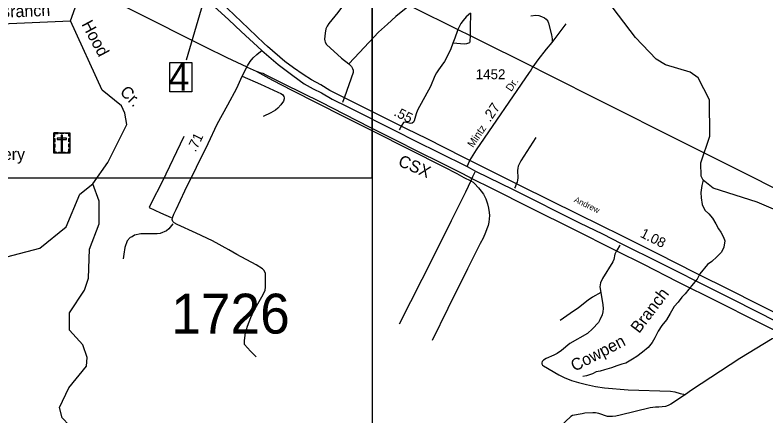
# Model space of a CAD drawing. Extents: x 2104537 to 2336408, y 34176 to 229611.
# Drawn here: x 2261772 to 2271195, y 188251 to 193279 of the extents above; entities that cross this region are included whole.
import ezdxf

# ---------------------------------------------------------------- set-up
doc = ezdxf.new("R2010")
doc.units = 0
for name, color, linetype in [('Exist Cultural Cemetery CELL', 7, 'Continuous'), ('Exist Cultural Cemetery Label', 7, 'Continuous'), ('Exist Hydrographic Creek Single Shore', 7, 'Continuous'), ('Exist Railroad Mainline', 7, 'Continuous'), ('Exist Railroad Mainline Label', 7, 'Continuous'), ('Exist Road Non-System Type 51', 7, 'Continuous'), ('Exist Road Primary US Divided Attributed', 7, 'Continuous'), ('Exist Road Primary US Label', 7, 'Continuous'), ('Exist Road Primary US Mileage Hundredths English Label', 7, 'Continuous'), ('Exist Road Primary US Structure Standard Bridge Number Label', 7, 'Continuous'), ('Exist Road Secondary Mileage Hundredths English Label', 7, 'Continuous'), ('Exist Road Secondary Type 51 Attributed', 7, 'Continuous'), ('Exist Road Secondary Type 51 Label', 7, 'Continuous'), ('Exist Road Secondary Type 51 Number Label', 7, 'Continuous'), ('Exist Utilities Electrical Transmission Line', 7, 'Continuous'), ('Map Preparation Inset Cut Line', 7, 'Continuous'), ('Old_Level_32', 7, 'Continuous')]:
    doc.layers.add(name, color=color, linetype=linetype)

msp = doc.modelspace()

# ---------------------------------------------------------------- linework, layer by layer
at = {"layer": 'Exist Cultural Cemetery CELL'}
for points in [[(2262260.2, 191803.3), (2262459.3, 191803.3), (2262459.3, 191548.7), (2262260.2, 191548.7)], [(2262260.2, 191760), (2262271.5, 191760), (2262271.5, 191792.2), (2262312.1, 191792.2), (2262312.1, 191803.3), (2262260.2, 191803.3)], [(2262334.3, 191803.3), (2262386.1, 191803.3), (2262386.1, 191791.9), (2262334.3, 191791.9)], [(2262369.2, 191774), (2262350.5, 191774), (2262350.5, 191571.3), (2262369.2, 191571.3)], [(2262459.4, 191760), (2262448, 191760), (2262448, 191792.2), (2262407.5, 191792.2), (2262407.5, 191803.3), (2262459.4, 191803.3)], [(2262260.2, 191685.9), (2262260.2, 191729.2), (2262271.6, 191729.2), (2262271.6, 191685.9)], [(2262260.2, 191618.7), (2262260.2, 191662), (2262271.6, 191662), (2262271.6, 191618.7)], [(2262301, 191735.3), (2262301, 191716.6), (2262418.8, 191716.6), (2262418.8, 191735.3)], [(2262447.9, 191686.9), (2262447.9, 191730.2), (2262459.3, 191730.2), (2262459.3, 191686.9)], [(2262447.9, 191621), (2262447.9, 191664.3), (2262459.3, 191664.3), (2262459.3, 191621)], [(2262293.3, 191548.8), (2262293.3, 191560.2), (2262271.3, 191560.2), (2262271.3, 191600.7), (2262260.1, 191600.7), (2262260.1, 191548.8)], [(2262317.7, 191560.2), (2262402.5, 191560.2), (2262402.5, 191548.8), (2262317.7, 191548.8)], [(2262426.2, 191548.7), (2262426.2, 191560.2), (2262448.2, 191560.2), (2262448.2, 191600.6), (2262459.3, 191600.6), (2262459.3, 191548.7)]]:
    msp.add_lwpolyline(points, close=True, dxfattribs=at)
at = {"layer": 'Exist Hydrographic Creek Single Shore'}
for points in [[(2270406, 191206.7), (2270379.9, 191256.4), (2270378.9, 191423.7), (2270491.9, 191759.3), (2270488, 192215.3), (2270343.8, 192490.4), (2270243, 192564.5), (2269933.9, 192652.5), (2269816.9, 192726.9), (2269555.8, 192997.7), (2268982.9, 193753.4), (2268913.8, 193968)], [(2262466.8, 193207.8), (2262547.8, 193426), (2262696.8, 193551), (2262854.7, 193593.9), (2262960.5, 193582), (2263190.9, 193472.6), (2263362.3, 193410.5)], [(2257977.8, 192055.3), (2258617.7, 192242.9), (2258998.7, 192438.9), (2259189.8, 192490.9), (2260147.8, 192573.9), (2260288.7, 192607.3), (2260512.8, 192750.5), (2260677.7, 192927.7), (2260975.8, 193105.6), (2261308.8, 193158.1), (2262466.8, 193207.8)], [(2262749.7, 191162.1), (2262938.8, 191430.6), (2263176.9, 191905), (2263150.8, 192046.4), (2263107.8, 192139.1), (2262864.8, 192337.4), (2262466.8, 193207.8)], [(2270406, 191206.7), (2270387.9, 191140), (2270378.7, 191053.2), (2270382.4, 190985.2), (2270394.7, 190903.7), (2270428.7, 190833.3), (2270479.4, 190783.9), (2270522.4, 190732.1), (2270566.3, 190660.2), (2270599.7, 190599.9), (2270630.1, 190557.4), (2270663.7, 190493), (2270678.1, 190445.7), (2270666.6, 190366.8), (2270637.9, 190307.1), (2270579.2, 190245.7), (2270514.2, 190188), (2270460.1, 190150.9), (2270366.4, 190035.5), (2270330.1, 189965.3), (2270281.3, 189906.5), (2270228.8, 189841.4), (2270181.9, 189782.7), (2270138.4, 189740.2), (2270093.7, 189679.5), (2270044.5, 189624.7), (2269993.4, 189535.7), (2269947.7, 189456.9), (2269887.4, 189385.4), (2269841.5, 189314.7), (2269801.9, 189230.3), (2269766.8, 189172.2), (2269718.4, 189111.4), (2269647.5, 189051.4), (2269574.5, 188997.2), (2269520.1, 188964.1), (2269436.9, 188911.5), (2269387.5, 188902.7), (2269324.7, 188879.2), (2269255.6, 188855.4), (2269169.1, 188828.6), (2269115.8, 188811.7), (2269064.3, 188804.9), (2269017.6, 188780.2), (2268978.4, 188766.1), (2268940.9, 188754), (2268895.4, 188745.5)], [(2273477, 190563.1), (2273061, 190525.3), (2272713, 190305.7), (2272522.9, 190227.4), (2272389, 190243.2), (2272146.9, 190316.7), (2271912.9, 190423), (2271618.9, 190704.2), (2271082.9, 190931.1), (2270531.9, 191109.1), (2270406, 191206.7)], [(2261491.7, 190202.5), (2262081.9, 190355.1), (2262412.8, 190624.2), (2262583.9, 191034.1), (2262749.7, 191162.1)], [(2263731.7, 186131), (2263722.9, 186246), (2263688.9, 186269.7), (2263636.8, 186536.3), (2263374.7, 187033.4), (2263374.7, 187076.1), (2263128.9, 187533.5), (2263134.8, 187881.1), (2263075.8, 187964.2), (2262449.7, 188133.9), (2262365.9, 188227.4), (2262330.8, 188359.2), (2262445.9, 188603), (2262668.7, 188877.4), (2262675.7, 188985.6), (2262624.9, 189144), (2262456.7, 189327.7), (2262454.9, 189544.2), (2262643.7, 189829.2), (2262692.7, 189979.1), (2262706.9, 190342.9), (2262828.9, 190662), (2262826.8, 190944.1), (2262749.7, 191162.1)]]:
    msp.add_lwpolyline(points, dxfattribs=at)
at = {"layer": 'Exist Railroad Mainline'}
msp.add_lwpolyline([(2264796.8, 192573.3), (2264855.2, 192556.1), (2264881.3, 192548.4), (2264917.4, 192530.6), (2265152.9, 192411.6), (2265367.9, 192306), (2265613.6, 192184.8), (2265897.1, 192040.2), (2266233.2, 191868.1), (2266548.9, 191707.7), (2266814.6, 191575), (2267126.2, 191420.3), (2267343.5, 191313.1), (2267482.5, 191240.5), (2267504.7, 191229.6), (2267760, 191103.6), (2268232.6, 190867.1), (2268795.9, 190585.9), (2269276.9, 190343.3), (2269320.4, 190321.6), (2269657, 190153.6), (2270081.5, 189938.7), (2270586.6, 189684.5), (2271069, 189444.2), (2271606, 189178.6)], dxfattribs=at)
at = {"layer": 'Exist Road Non-System Type 51'}
for p, q in [((2268511.9, 192932.4), (2268686.1, 193169.4)), ((2265905.6, 192247.8), (2265887, 192194.6)), ((2265887, 192194.6), (2265883.1, 192183.5)), ((2266600.9, 191851.1), (2266593.4, 191837.8)), ((2266626.9, 191896.7), (2266600.9, 191851.1)), ((2267538.8, 191301.4), (2267514, 191249.2)), ((2267543, 191310.3), (2267538.8, 191301.4)), ((2267504.7, 191229.6), (2267490.5, 191199.8)), ((2267514, 191249.2), (2267504.7, 191229.6)), ((2268046, 191122.3), (2268039.6, 191107.4)), ((2268066.4, 191169.8), (2268046, 191122.3)), ((2269328.9, 190334.6), (2269320.4, 190321.6)), ((2269358.6, 190384.4), (2269328.9, 190334.6)), ((2269363.7, 190392.9), (2269358.6, 190384.4))]:
    msp.add_line(p, q, dxfattribs=at)
for points in [[(2265932.5, 193457.5), (2265821.1, 193309.4), (2265709.8, 193171.2), (2265688.2, 193137.9), (2265673.5, 193107.3), (2265661.9, 193050.5), (2265655.2, 192976.5), (2265657.7, 192954.4), (2265663.9, 192936.6), (2265682.5, 192911), (2265869.3, 192738.1), (2265960.8, 192665.8)], [(2266723.8, 193396.8), (2266552.2, 193260.1), (2266445.8, 193166.1), (2266333.5, 193062.3), (2266094.1, 192810.2), (2265960.8, 192665.8)], [(2267485.6, 193302.6), (2267434.5, 193255.4), (2267394.6, 193212.2), (2267367.9, 193172.4), (2267344.5, 193131.9), (2267328.3, 193097.8)], [(2267485.6, 193302.6), (2267484.6, 193120.3), (2267481.8, 193021.9)], [(2268244.2, 193269.8), (2268308, 193276.8), (2268343, 193272.2), (2268378.3, 193262.3), (2268414.6, 193244.6), (2268436.9, 193225.1), (2268456.1, 193202.7), (2268465.8, 193177.6), (2268502.4, 193032.3), (2268511.5, 192980.6), (2268511.9, 192932.4)], [(2267328.3, 193097.8), (2267322.3, 193085.1), (2267291.2, 192990.9), (2267264, 192924.5)], [(2267481.8, 193021.9), (2267479.7, 192948.5), (2267476.1, 192932.2), (2267462.1, 192924.3), (2267438.1, 192917.5), (2267412.4, 192915.4), (2267264, 192924.5)], [(2267264, 192924.5), (2267239.4, 192854.1), (2267212.6, 192793.6), (2267162.2, 192696.9), (2267129.1, 192648.3), (2267086, 192593.4), (2267060.7, 192554.9), (2267039.3, 192516.6), (2266985.8, 192383.8), (2266820.7, 192086.9), (2266803.7, 192040.6), (2266781.3, 191952.2), (2266773.4, 191935.9), (2266755.8, 191921.8), (2266739.7, 191919.5), (2266717.7, 191920.9), (2266665.5, 191936.1), (2266645.7, 191929.9), (2266626.9, 191896.7)], [(2268272.7, 192628.7), (2268337.8, 192715.3), (2268441.7, 192849.1), (2268511.9, 192932.4)], [(2265960.8, 192665.8), (2265993.2, 192632.4), (2266007.5, 192608.8), (2266014, 192586.7), (2266014.4, 192558.8), (2265905.6, 192247.8)], [(2264621.2, 192512.5), (2264853.1, 192412.5), (2265068.9, 192310.2), (2265109.6, 192293.7), (2265128.7, 192280.5), (2265143.3, 192258.6), (2265149.8, 192239.8), (2265150.3, 192227.6), (2265139.2, 192200), (2265105.5, 192152.7), (2265070.2, 192110.1), (2265040.6, 192087.4), (2264981.5, 192050.8), (2264886.2, 192005.1)], [(2263892.2, 191753.9), (2263618.8, 191186.5), (2263482.1, 190918.9), (2263455.9, 190866.5), (2263598.4, 190796.7), (2263733.4, 190739.2)], [(2268307, 191742.8), (2268118, 191449.6), (2268087.2, 191384.9), (2268079.8, 191358.8), (2268076.3, 191330.7), (2268081.7, 191236.8), (2268078.5, 191208.6), (2268072.8, 191184.8), (2268066.4, 191169.8)], [(2267490.5, 191199.8), (2267422.9, 191057.4), (2267243, 190700.1), (2267017.3, 190242.3), (2266591.9, 189400.7)], [(2263751.3, 190661.4), (2263703.9, 190599.2), (2263672.1, 190570.8), (2263592.3, 190538.2), (2263554.5, 190535.9), (2263352.5, 190534.2), (2263270.6, 190519.6), (2263242.8, 190497.4), (2263219, 190487.2), (2263181.2, 190447), (2263152, 190362.8), (2263136.8, 190278.7), (2263131.2, 190220.6)], [(2269320.4, 190321.6), (2269310.3, 190306.3), (2269298.7, 190279.9), (2269283.9, 190212), (2269274.5, 190185.6), (2269142.1, 189973.3), (2269117.1, 189918.7), (2269111.9, 189868.6), (2269121.1, 189800.9)], [(2264799.6, 188991.5), (2264727.5, 189062.1), (2264651.2, 189148.6), (2264651.2, 189192.2), (2264654.1, 189230), (2264662.9, 189294), (2264689, 189378.4), (2264732.7, 189486), (2264770.5, 189567.5), (2264869.4, 189745), (2264910.1, 189823.5), (2264915.9, 189870.1), (2264915.9, 189937), (2264914, 190039.9)], [(2269121.1, 189800.9), (2269147.9, 189643.6), (2269149.9, 189597), (2269146.2, 189557.7), (2269137.9, 189521.4), (2269111.1, 189455), (2269091.8, 189424.6), (2269017.1, 189345), (2268954.3, 189285.9), (2268734.3, 189158.3), (2268630, 189072.4), (2268576.5, 189035.4), (2268535, 189012.6), (2268437.4, 188970.9), (2268401.9, 188950.3), (2268386.3, 188936.1), (2268382.3, 188919.2), (2268382.7, 188906), (2268390.9, 188890.1), (2268405.1, 188878.4), (2268597.5, 188766.7), (2268663.7, 188733), (2268756.5, 188696.7), (2268842.9, 188670.1), (2268941.5, 188643.9), (2269053.8, 188619.8), (2269168, 188603.8), (2269464.3, 188579), (2269998.3, 188562), (2270051, 188553.1), (2270117.5, 188534.4), (2270185.5, 188521.6)], [(2269121.1, 189800.9), (2269018.2, 189741.2), (2268965, 189702.2), (2268844.4, 189606.2), (2268735.8, 189536.1), (2268611.1, 189450)], [(2271678.7, 189037.8), (2271384, 189180.6), (2271323.7, 189213.6), (2271287.4, 189220.8), (2271271.6, 189216.6), (2270867.6, 188971.5), (2270260.6, 188575), (2270185.5, 188521.6)], [(2270185.5, 188521.6), (2270002, 188398.6), (2269965.9, 188381.6), (2269932.9, 188370.4), (2269852.4, 188359.9), (2269806.5, 188361.1), (2269742.7, 188353.8), (2269364, 188259.1), (2269312.3, 188248.3), (2269270.5, 188243.6), (2269236.4, 188242.9), (2269204.3, 188246.5), (2269097.8, 188282.4), (2269057.6, 188291.7), (2269022.8, 188292), (2268921.7, 188285.5), (2268887.7, 188276.9), (2268768.3, 188255), (2268746.4, 188244.3), (2268612.5, 188120.3), (2268586.6, 188104.7), (2268463.6, 188053.3), (2268438, 188037.1)]]:
    msp.add_lwpolyline(points, dxfattribs=at)
at = {"layer": 'Exist Road Primary US Divided Attributed'}
for points in [[(2264938.4, 192883.5), (2264897.5, 192923), (2264609.2, 193199.8), (2264531.3, 193274.4), (2264434.4, 193363.9), (2264217.6, 193561.9)], [(2264144.9, 193502.9), (2264360.7, 193305.9), (2264453.4, 193218), (2264610.8, 193073.8), (2264867.3, 192835)], [(2267477.9, 191453.3), (2267395.4, 191496.3), (2266944.4, 191724.6), (2266686.3, 191853.7), (2266468.9, 191962.4), (2265891.5, 192249.2), (2265723.1, 192332.1), (2265608.1, 192402), (2265491, 192466.4), (2265386.3, 192535), (2265268.3, 192616.6), (2265158.6, 192695.7), (2264938.4, 192883.5)], [(2264867.3, 192835), (2265075.7, 192656.8), (2265257, 192521.2), (2265401.1, 192416.4), (2265514.3, 192354.6), (2265616.2, 192301.9), (2265753, 192223.4), (2265947.2, 192126.9), (2266536.6, 191829.8), (2266800.4, 191697.5), (2267088.3, 191555.3), (2267445.9, 191381)], [(2267445.9, 191381), (2267548.7, 191322.9), (2268022.6, 191089.5), (2268853.2, 190674.6), (2269144.7, 190533.4), (2269376.1, 190413.1), (2269866.7, 190171.3), (2270151.9, 190029.1), (2270263.6, 189970.1), (2270773.3, 189716.2), (2271344.6, 189429.2), (2271615.5, 189294.2), (2272532.3, 188836.4)], [(2272571.3, 188912.6), (2271872.3, 189261.2), (2271515.7, 189438.6), (2271065.4, 189666.9), (2270761.8, 189819.8), (2270313.4, 190042), (2269836.6, 190282.6), (2269384.2, 190509.6), (2268842.5, 190777), (2268115.7, 191138.5), (2267672.9, 191357.3), (2267477.9, 191453.3)]]:
    msp.add_lwpolyline(points, dxfattribs=at)
at = {"layer": 'Exist Road Primary US Structure Standard Bridge Number Label'}
msp.add_line((2264129.3, 193421.6), (2263919.5, 192714.7), dxfattribs=at)
msp.add_lwpolyline([(2263716.9, 192685.7), (2263992.6, 192685.7), (2263992.6, 192317.5), (2263716.9, 192317.5)], close=True, dxfattribs=at)
at = {"layer": 'Exist Road Secondary Type 51 Attributed'}
for points in [[(2264914, 190039.9), (2264895.5, 190078.8), (2264877.8, 190094.7), (2264798.8, 190147.4), (2264556.6, 190275.1), (2264456.2, 190335.2), (2264250, 190448.2), (2264045.1, 190543.7), (2263807.7, 190653.9), (2263769.7, 190673.5), (2263751.3, 190690.6), (2263746.1, 190715.5), (2263750, 190737.8), (2263765.4, 190781.4), (2263795.6, 190839.2), (2263904.7, 191073), (2264197.8, 191667.3), (2264310.1, 191912.3), (2264440.6, 192152.8), (2264556.7, 192362.8), (2264621.2, 192512.5), (2264643, 192551.3), (2264668.2, 192606), (2264688.3, 192642.8), (2264723.1, 192695.8), (2264761.3, 192741.2), (2264807.2, 192785.3), (2264833.2, 192803.2), (2264867.3, 192835)], [(2267477.9, 191453.3), (2267563.7, 191588), (2268226.6, 192556.7), (2268238.2, 192573.6), (2268262, 192614.5), (2268272.7, 192628.7)], [(2267445.9, 191381), (2267477.9, 191453.3)]]:
    msp.add_lwpolyline(points, dxfattribs=at)
at = {"layer": 'Exist Utilities Electrical Transmission Line'}
for p, q in [((2267328.3, 193097.8), (2267481.8, 193021.9)), ((2264683.4, 192626.7), (2264796.8, 192573.3))]:
    msp.add_line(p, q, dxfattribs=at)
for points in [[(2264683.4, 192626.7), (2264435.7, 192743.4), (2264161.2, 192875.9), (2259628.3, 195156.1)], [(2266723.8, 193396.8), (2266754.3, 193381.5), (2267328.3, 193097.8)], [(2267481.8, 193021.9), (2267541.2, 192992.6), (2268272.7, 192628.7)], [(2268272.7, 192628.7), (2268401.7, 192564.5), (2269186.5, 192169.8), (2270067.4, 191725.9), (2270870.1, 191325.2), (2271409.3, 191053.6), (2272091.4, 190711.7), (2272723.6, 190395.3)], [(2264796.8, 192573.3), (2265002.3, 192461.7), (2265243.6, 192336.7), (2265569.7, 192172.2), (2265889.6, 192010.2), (2266275.5, 191818.4), (2266712.4, 191595.7), (2267152.8, 191374.6), (2267317.8, 191290.7), (2267404.4, 191239.8), (2267490.5, 191199.8)], [(2267490.5, 191199.8), (2267492.2, 191199), (2267518.8, 191181.8), (2267539.4, 191165.3), (2267587.9, 191111.6), (2267622.5, 191070.2), (2267651.3, 191031), (2267679.3, 190972.7), (2267700.5, 190912.9), (2267714.8, 190855.2), (2267723.6, 190801.3), (2267725.8, 190765.5), (2267722.7, 190721.9), (2267717, 190683.3), (2267707, 190641.2), (2267693.7, 190599.1), (2267676.4, 190552.9), (2267644.2, 190481), (2267610.1, 190412.2), (2267447.7, 190094.2), (2267203.6, 189599.4), (2267004.3, 189199.2)]]:
    msp.add_lwpolyline(points, dxfattribs=at)
at = {"layer": 'Map Preparation Inset Cut Line'}
for points in [[(2243855.6, 191238), (2266253.9, 191238), (2266253.9, 223233.6), (2243855.6, 223233.6)], [(2266254.1, 165448.9), (2309677, 165448.9), (2309677, 209697.3), (2266254.1, 209697.3)]]:
    msp.add_lwpolyline(points, close=True, dxfattribs=at)

# ---------------------------------------------------------------- texts
at = {"layer": 'Exist Cultural Cemetery Label'}
msp.add_text('Cemetery', height=150, dxfattribs=at).set_placement((2261028.4, 191459.9))
at = {"layer": 'Exist Railroad Mainline Label'}
msp.add_text('CSX', height=150, rotation=336.72543, dxfattribs=at).set_placement((2266567.7, 191394.2))
at = {"layer": 'Exist Road Primary US Label'}
msp.add_text('Andrew', height=75, rotation=334.47401, dxfattribs=at).set_placement((2268779.5, 190937.5))
at = {"layer": 'Exist Road Primary US Mileage Hundredths English Label'}
for s, rotation, p in [('.55', 333.58673, (2266515.9, 192023.1)), ('1.08', 333.22912, (2269606.6, 190500.5))]:
    msp.add_text(s, height=125, rotation=rotation, dxfattribs=at).set_placement(p)
at = {"layer": 'Exist Road Primary US Structure Standard Bridge Number Label'}
msp.add_text('4', height=350, dxfattribs=at).set_placement((2263699.4, 192329.3))
at = {"layer": 'Exist Road Secondary Mileage Hundredths English Label'}
for s, rotation, p in [('.27', 55.61679, (2267733.7, 191929.7)), ('.71', 63.74966, (2264036.8, 191552.8))]:
    msp.add_text(s, height=125, rotation=rotation, dxfattribs=at).set_placement(p)
at = {"layer": 'Exist Road Secondary Type 51 Label'}
for s, p in [('Dr.', (2267999.2, 192311.6)), ('Mintz', (2267518.8, 191609.5))]:
    msp.add_text(s, height=95, rotation=55.61677, dxfattribs=at).set_placement(p)
at = {"layer": 'Exist Road Secondary Type 51 Number Label'}
for s, height, p in [('1452', 125, (2267553.5, 192473.9)), ('1726', 500, (2263732.3, 189284.3))]:
    msp.add_text(s, height=height, dxfattribs=at).set_placement(p)
at = {"layer": 'Old_Level_32'}
for s, rotation, p in [('Branch', 2.45454, (2261581.2, 193242.1)), ('Hood', 298.1915, (2262602.5, 193164.2)), ('Cr.', 314.85846, (2263077.8, 192304.2)), ('Branch', 52.8197, (2269602.6, 189278.2)), ('Cowpen', 27.41917, (2268793.4, 188804))]:
    msp.add_text(s, height=150, rotation=rotation, dxfattribs=at).set_placement(p)

doc.saveas('drawing.dxf')
